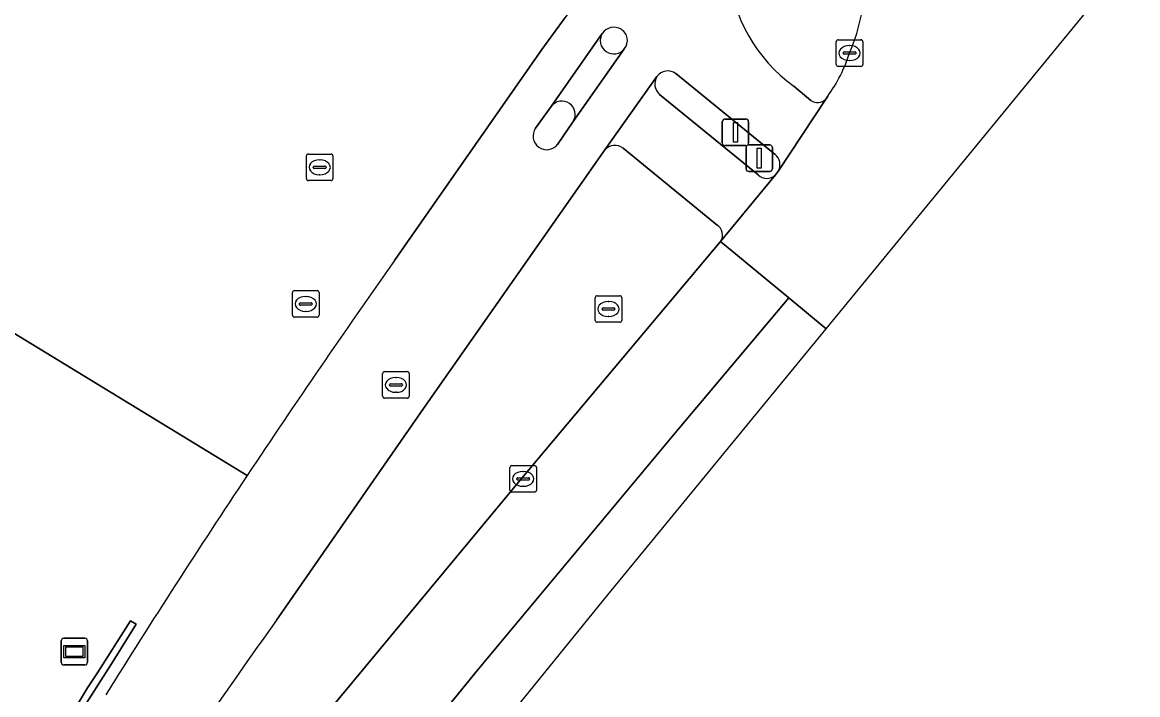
# Model space of a CAD drawing. Extents: x 159716 to 160783, y 383290 to 384031.
# Drawn here: x 160687.64 to 160729.63, y 383591.26 to 383616.57 of the extents above; entities that cross this region are included whole.
import ezdxf

# ---------------------------------------------------------------- set-up
doc = ezdxf.new("R2010")
doc.units = 0
for name, color, linetype in [('IMGEO_Berm_open', 7, 'Continuous'), ('IMGEO_Brandkraan', 7, 'Continuous'), ('IMGEO_Drukknoppaal', 7, 'Continuous'), ('IMGEO_Fietspad_gesloten', 7, 'Continuous'), ('IMGEO_Kolk', 7, 'Continuous'), ('IMGEO_Muur', 7, 'Continuous'), ('IMGEO_Reclamebord', 7, 'Continuous'), ('IMGEO_Rijbaan_lokaal_gesloten', 7, 'Continuous'), ('IMGEO_Rioolput', 7, 'Continuous'), ('IMGEO_Verkeerseiland_open', 7, 'Continuous'), ('IMGEO_Verkeersregelinstallatiepaal', 7, 'Continuous'), ('IMGEO_Voetpad_open', 7, 'Continuous')]:
    doc.layers.add(name, color=color, linetype=linetype)

msp = doc.modelspace()

# ---------------------------------------------------------------- linework, layer by layer
at = {"layer": 'IMGEO_Berm_open'}
for points in [[(160709.567, 383611.766), (160702.828, 383602.158), (160697.211, 383594.058)], [(160713.796, 383608.934), (160710.254, 383611.831)], [(160706.45, 383599.406), (160713.927, 383608.319)], [(160698.608, 383589.972), (160706.45, 383599.406)]]:
    msp.add_lwpolyline(points, dxfattribs=at)
for centre, radius, start, end in [((160709.946, 383611.419), 0.514, 53.2191, 137.5907), ((160713.571, 383608.565), 0.432, 325.3852, 58.6643), ((160839.59, 383491.2), 175.646, 144.15462, 148.49867)]:
    msp.add_arc(centre, radius, start, end, dxfattribs=at)
at = {"layer": 'IMGEO_Brandkraan'}
for p, q in [((160698.332, 383610.685), (160698.332, 383611.537)), ((160698.407, 383611.611), (160699.259, 383611.611)), ((160698.82, 383611.391), (160698.845, 383611.391)), ((160699.333, 383611.537), (160699.333, 383610.685)), ((160698.591, 383611.105), (160698.591, 383611.117)), ((160699.029, 383611.068), (160698.631, 383611.068)), ((160698.634, 383611.154), (160699.032, 383611.154)), ((160699.075, 383611.117), (160699.075, 383611.105)), ((160699.259, 383610.611), (160698.407, 383610.611)), ((160698.843, 383610.831), (160698.818, 383610.831)), ((160701.204, 383602.494), (160701.204, 383603.346)), ((160701.279, 383603.42), (160702.131, 383603.42)), ((160702.205, 383603.346), (160702.205, 383602.494)), ((160701.463, 383602.914), (160701.463, 383602.926)), ((160701.901, 383602.877), (160701.503, 383602.877)), ((160701.506, 383602.963), (160701.904, 383602.963)), ((160701.692, 383603.2), (160701.717, 383603.2)), ((160701.947, 383602.926), (160701.947, 383602.914)), ((160701.715, 383602.64), (160701.69, 383602.64)), ((160702.131, 383602.42), (160701.279, 383602.42))]:
    msp.add_line(p, q, dxfattribs=at)
for points in [[(160698.332, 383610.685), (160698.332, 383611.537)], [(160698.407, 383611.611), (160699.259, 383611.611)], [(160699.333, 383611.537), (160699.333, 383610.685)], [(160699.259, 383610.611), (160698.407, 383610.611)], [(160701.204, 383602.494), (160701.204, 383603.346)], [(160701.279, 383603.42), (160702.131, 383603.42)], [(160702.205, 383603.346), (160702.205, 383602.494)], [(160702.131, 383602.42), (160701.279, 383602.42)]]:
    msp.add_lwpolyline(points, dxfattribs=at)
for centre, radius, start, end in [((160698.409, 383611.535), 0.0765, 91.552, 178.448), ((160698.409, 383611.535), 0.0765, 91.552, 178.448), ((160699.257, 383611.535), 0.0765, 1.552, 88.448), ((160699.257, 383611.535), 0.0765, 1.552, 88.448), ((160698.631, 383611.114), 0.0403, 85.8775, 175.7526), ((160698.628, 383611.104), 0.0366, 178.938, 274.7102), ((160699.032, 383611.111), 0.043, 264.8664, 352.4533), ((160699.036, 383611.116), 0.0386, 1.7309, 96.639), ((160698.409, 383610.687), 0.0765, 181.552, 268.448), ((160698.409, 383610.687), 0.0765, 181.552, 268.448), ((160699.257, 383610.687), 0.0765, 271.552, 358.448), ((160699.257, 383610.687), 0.0765, 271.552, 358.448), ((160701.281, 383603.344), 0.0765, 91.552, 178.448), ((160701.281, 383603.344), 0.0765, 91.552, 178.448), ((160702.129, 383603.344), 0.0765, 1.552, 88.448), ((160702.129, 383603.344), 0.0765, 1.552, 88.448), ((160701.503, 383602.923), 0.0403, 85.8775, 175.7526), ((160701.5, 383602.913), 0.0366, 178.938, 274.7102), ((160701.904, 383602.92), 0.043, 264.8664, 352.4533), ((160701.908, 383602.925), 0.0386, 1.7309, 96.639), ((160701.281, 383602.496), 0.0765, 181.552, 268.448), ((160701.281, 383602.496), 0.0765, 181.552, 268.448), ((160702.129, 383602.496), 0.0765, 271.552, 358.448), ((160702.129, 383602.496), 0.0765, 271.552, 358.448)]:
    msp.add_arc(centre, radius, start, end, dxfattribs=at)
for centre, major_axis, ratio, start_param, end_param in [((160698.819, 383611.111), (-0.387, 0.002), 0.722429, 4.712389, 7.853982), ((160698.844, 383611.111), (-0.39, 0.002), 0.717154, 1.570796, 4.712389), ((160701.691, 383602.92), (-0.387, 0.002), 0.722429, 4.712389, 7.853982), ((160701.716, 383602.92), (-0.39, 0.002), 0.717154, 1.570796, 4.712389)]:
    msp.add_ellipse(centre, major_axis=major_axis, ratio=ratio, start_param=start_param, end_param=end_param, dxfattribs=at)
at = {"layer": 'IMGEO_Drukknoppaal'}
for p, q in [((160713.993, 383612.026), (160713.993, 383612.826)), ((160713.993, 383612.826), (160713.993, 383612.026)), ((160714.093, 383612.926), (160714.883, 383612.926)), ((160714.883, 383612.926), (160714.093, 383612.926)), ((160714.983, 383612.826), (160714.983, 383612.026)), ((160714.983, 383612.026), (160714.983, 383612.826)), ((160714.883, 383611.926), (160714.093, 383611.926)), ((160714.093, 383611.926), (160714.883, 383611.926))]:
    msp.add_line(p, q, dxfattribs=at)
msp.add_lwpolyline([(160714.413, 383612.801), (160714.563, 383612.801), (160714.563, 383612.051), (160714.413, 383612.051), (160714.413, 383612.801)], dxfattribs=at)
for centre, start, end in [((160714.093, 383612.826), 90, 180), ((160714.093, 383612.826), 90, 180), ((160714.883, 383612.826), 0, 90), ((160714.883, 383612.826), 360, 90), ((160714.093, 383612.026), 180, 270), ((160714.093, 383612.026), 180, 270), ((160714.883, 383612.026), 270, 0), ((160714.883, 383612.026), 270, 0)]:
    msp.add_arc(centre, 0.1, start, end, dxfattribs=at)
at = {"layer": 'IMGEO_Fietspad_gesloten'}
for points in [[(160714.587, 383625.605), (160714.18, 383625.073), (160714.163, 383625.03), (160708.072, 383616.754), (160707.193, 383615.544), (160701.652, 383607.6)], [(160706.959, 383612.585), (160707.551, 383613.396), (160709.475, 383616.149)], [(160710.314, 383615.576), (160708.373, 383612.83)], [(160712.245, 383614.635), (160715.979, 383611.587)], [(160697.211, 383594.058), (160702.828, 383602.158), (160709.567, 383611.766), (160711.533, 383614.528)], [(160717.331, 383613.628), (160716.68, 383614.162)], [(160716.11, 383610.983), (160717.89, 383613.676)], [(160708.373, 383612.83), (160707.793, 383611.971)]]:
    msp.add_lwpolyline(points, dxfattribs=at)
for centre, radius, start, end in [((160720.237, 383619.041), 6.038, 136.1686, 233.91), ((160709.913, 383615.853), 0.529, 59.1787, 145.9474), ((160709.915, 383615.882), 0.503, 322.5437, 57.6243), ((160711.94, 383614.239), 0.499, 52.4317, 144.6613), ((160717.584, 383613.956), 0.414, 232.2938, 317.5219), ((160707.386, 383612.291), 0.518, 145.4825, 321.7957), ((160715.679, 383611.206), 0.485, 332.6807, 51.7937), ((160989.967, 383403.906), 353.01, 144.75889, 146.35213), ((160993.595, 383401.55), 357.336, 146.35996, 147.93391), ((160839.59, 383491.2), 175.646, 144.15462, 148.49867)]:
    msp.add_arc(centre, radius, start, end, dxfattribs=at)
at = {"layer": 'IMGEO_Kolk'}
for p, q in [((160718.36, 383615.91), (160719.212, 383615.91)), ((160718.285, 383614.984), (160718.285, 383615.836)), ((160718.773, 383615.69), (160718.798, 383615.69)), ((160719.286, 383615.836), (160719.286, 383614.984)), ((160718.544, 383615.404), (160718.544, 383615.416)), ((160718.982, 383615.367), (160718.584, 383615.367)), ((160718.587, 383615.453), (160718.985, 383615.453)), ((160718.796, 383615.13), (160718.771, 383615.13)), ((160719.028, 383615.416), (160719.028, 383615.404)), ((160719.212, 383614.91), (160718.36, 383614.91)), ((160705.996, 383598.957), (160705.996, 383599.809)), ((160706.071, 383599.883), (160706.923, 383599.883)), ((160706.484, 383599.663), (160706.509, 383599.663)), ((160706.997, 383599.809), (160706.997, 383598.957)), ((160706.255, 383599.377), (160706.255, 383599.389)), ((160706.693, 383599.34), (160706.295, 383599.34)), ((160706.298, 383599.426), (160706.696, 383599.426)), ((160706.507, 383599.103), (160706.482, 383599.103)), ((160706.739, 383599.389), (160706.739, 383599.377)), ((160706.923, 383598.883), (160706.071, 383598.883))]:
    msp.add_line(p, q, dxfattribs=at)
for points in [[(160718.36, 383615.91), (160719.212, 383615.91)], [(160718.285, 383614.984), (160718.285, 383615.836)], [(160719.286, 383615.836), (160719.286, 383614.984)], [(160719.212, 383614.91), (160718.36, 383614.91)], [(160705.996, 383598.957), (160705.996, 383599.809)], [(160706.071, 383599.883), (160706.923, 383599.883)], [(160706.997, 383599.809), (160706.997, 383598.957)], [(160706.923, 383598.883), (160706.071, 383598.883)]]:
    msp.add_lwpolyline(points, dxfattribs=at)
for centre, radius, start, end in [((160718.362, 383615.834), 0.0765, 91.552, 178.448), ((160718.362, 383615.834), 0.0765, 91.552, 178.448), ((160719.21, 383615.834), 0.0765, 1.552, 88.448), ((160719.21, 383615.834), 0.0765, 1.552, 88.448), ((160718.584, 383615.413), 0.0403, 85.8775, 175.7526), ((160718.581, 383615.403), 0.0366, 178.938, 274.7102), ((160718.985, 383615.41), 0.043, 264.8664, 352.4533), ((160718.989, 383615.415), 0.0386, 1.7309, 96.639), ((160718.362, 383614.986), 0.0765, 181.552, 268.448), ((160718.362, 383614.986), 0.0765, 181.552, 268.448), ((160719.21, 383614.986), 0.0765, 271.552, 358.448), ((160719.21, 383614.986), 0.0765, 271.552, 358.448), ((160706.073, 383599.807), 0.0765, 91.552, 178.448), ((160706.073, 383599.807), 0.0765, 91.552, 178.448), ((160706.921, 383599.807), 0.0765, 1.552, 88.448), ((160706.921, 383599.807), 0.0765, 1.552, 88.448), ((160706.295, 383599.386), 0.0403, 85.8775, 175.7526), ((160706.292, 383599.376), 0.0366, 178.938, 274.7102), ((160706.696, 383599.383), 0.043, 264.8664, 352.4533), ((160706.7, 383599.388), 0.0386, 1.7309, 96.639), ((160706.073, 383598.959), 0.0765, 181.552, 268.448), ((160706.073, 383598.959), 0.0765, 181.552, 268.448), ((160706.921, 383598.959), 0.0765, 271.552, 358.448), ((160706.921, 383598.959), 0.0765, 271.552, 358.448)]:
    msp.add_arc(centre, radius, start, end, dxfattribs=at)
for centre, major_axis, ratio, start_param, end_param in [((160718.772, 383615.41), (-0.387, 0.002), 0.722429, 4.712389, 7.853982), ((160718.797, 383615.41), (-0.39, 0.002), 0.717154, 1.570796, 4.712389), ((160706.483, 383599.383), (-0.387, 0.002), 0.722429, 4.712389, 7.853982), ((160706.508, 383599.383), (-0.39, 0.002), 0.717154, 1.570796, 4.712389)]:
    msp.add_ellipse(centre, major_axis=major_axis, ratio=ratio, start_param=start_param, end_param=end_param, dxfattribs=at)
at = {"layer": 'IMGEO_Muur'}
msp.add_lwpolyline([(160677.754, 383570.458), (160677.963, 383570.33), (160680.299, 383574.402), (160689.783, 383590.51), (160691.055, 383592.525), (160691.929, 383593.91), (160691.713, 383594.043), (160690.411, 383592.012), (160690.093, 383591.516), (160682.99, 383579.695), (160680.031, 383574.571)], close=True, dxfattribs=at)
at = {"layer": 'IMGEO_Reclamebord'}
for p, q in [((160689.1, 383592.481), (160689.1, 383593.281)), ((160689.1, 383593.281), (160689.1, 383592.481)), ((160689.2, 383593.381), (160689.99, 383593.381)), ((160689.99, 383593.381), (160689.2, 383593.381)), ((160690.09, 383593.281), (160690.09, 383592.481)), ((160690.09, 383592.481), (160690.09, 383593.281)), ((160689.99, 383592.381), (160689.2, 383592.381)), ((160689.2, 383592.381), (160689.99, 383592.381))]:
    msp.add_line(p, q, dxfattribs=at)
for points in [[(160689.201, 383593.113), (160689.989, 383593.113), (160689.989, 383592.649), (160689.201, 383592.649), (160689.201, 383593.113)], [(160689.266, 383593.048), (160689.266, 383592.714), (160689.924, 383592.714), (160689.924, 383593.048), (160689.266, 383593.048)]]:
    msp.add_lwpolyline(points, dxfattribs=at)
for centre, start, end in [((160689.2, 383593.281), 90, 180), ((160689.2, 383593.281), 90, 180), ((160689.99, 383593.281), 0, 90), ((160689.99, 383593.281), 360, 90), ((160689.2, 383592.481), 180, 270), ((160689.2, 383592.481), 180, 270), ((160689.99, 383592.481), 270, 0), ((160689.99, 383592.481), 270, 0)]:
    msp.add_arc(centre, 0.1, start, end, dxfattribs=at)
at = {"layer": 'IMGEO_Rijbaan_lokaal_gesloten'}
for points in [[(160717.907, 383605.036), (160732.957, 383623.376), (160731.691, 383624.26), (160731.225, 383624.585), (160728.728, 383626.327)], [(160717.964, 383613.789), (160717.89, 383613.676), (160716.11, 383610.983), (160715.991, 383610.826), (160713.927, 383608.319), (160716.502, 383606.195), (160717.907, 383605.036)], [(160716.502, 383606.195), (160713.927, 383608.319), (160706.45, 383599.406), (160698.608, 383589.972)], [(160696.528, 383578.802), (160709.688, 383595.022), (160717.907, 383605.036), (160716.502, 383606.195), (160712.374, 383601.287), (160704.774, 383592.179), (160699.55, 383585.773)], [(160699.55, 383585.773), (160704.774, 383592.179), (160712.374, 383601.287), (160716.502, 383606.195)]]:
    msp.add_lwpolyline(points, dxfattribs=at)
for centre, radius, start, end in [((160711.757, 383618.397), 7.635, 336.9598, 8.3043), ((160713.332, 383617.148), 5.721, 324.053, 342.3087)]:
    msp.add_arc(centre, radius, start, end, dxfattribs=at)
at = {"layer": 'IMGEO_Rioolput'}
for p, q in [((160697.807, 383605.542), (160697.807, 383606.394)), ((160697.882, 383606.468), (160698.734, 383606.468)), ((160698.295, 383606.248), (160698.32, 383606.248)), ((160698.808, 383606.394), (160698.808, 383605.542)), ((160709.282, 383606.276), (160710.134, 383606.276)), ((160698.066, 383605.962), (160698.066, 383605.974)), ((160698.504, 383605.925), (160698.106, 383605.925)), ((160698.109, 383606.011), (160698.507, 383606.011)), ((160698.55, 383605.974), (160698.55, 383605.962)), ((160709.207, 383605.35), (160709.207, 383606.202)), ((160709.509, 383605.819), (160709.907, 383605.819)), ((160709.695, 383606.056), (160709.72, 383606.056)), ((160710.208, 383606.202), (160710.208, 383605.35)), ((160698.734, 383605.468), (160697.882, 383605.468)), ((160698.318, 383605.688), (160698.293, 383605.688)), ((160709.466, 383605.77), (160709.466, 383605.782)), ((160709.904, 383605.733), (160709.506, 383605.733)), ((160709.718, 383605.496), (160709.693, 383605.496)), ((160709.95, 383605.782), (160709.95, 383605.77)), ((160710.134, 383605.276), (160709.282, 383605.276))]:
    msp.add_line(p, q, dxfattribs=at)
for points in [[(160697.807, 383605.542), (160697.807, 383606.394)], [(160697.882, 383606.468), (160698.734, 383606.468)], [(160698.808, 383606.394), (160698.808, 383605.542)], [(160709.282, 383606.276), (160710.134, 383606.276)], [(160709.207, 383605.35), (160709.207, 383606.202)], [(160710.208, 383606.202), (160710.208, 383605.35)], [(160698.734, 383605.468), (160697.882, 383605.468)], [(160710.134, 383605.276), (160709.282, 383605.276)]]:
    msp.add_lwpolyline(points, dxfattribs=at)
for centre, radius, start, end in [((160697.884, 383606.392), 0.0765, 91.552, 178.448), ((160697.884, 383606.392), 0.0765, 91.552, 178.448), ((160698.732, 383606.392), 0.0765, 1.552, 88.448), ((160698.732, 383606.392), 0.0765, 1.552, 88.448), ((160709.284, 383606.2), 0.0765, 91.552, 178.448), ((160709.284, 383606.2), 0.0765, 91.552, 178.448), ((160710.132, 383606.2), 0.0765, 1.552, 88.448), ((160710.132, 383606.2), 0.0765, 1.552, 88.448), ((160698.106, 383605.971), 0.0403, 85.8775, 175.7526), ((160698.103, 383605.961), 0.0366, 178.938, 274.7102), ((160698.507, 383605.968), 0.043, 264.8664, 352.4533), ((160698.511, 383605.973), 0.0386, 1.7309, 96.639), ((160709.506, 383605.779), 0.0403, 85.8775, 175.7526), ((160709.911, 383605.781), 0.0386, 1.7309, 96.639), ((160697.884, 383605.544), 0.0765, 181.552, 268.448), ((160697.884, 383605.544), 0.0765, 181.552, 268.448), ((160698.732, 383605.544), 0.0765, 271.552, 358.448), ((160698.732, 383605.544), 0.0765, 271.552, 358.448), ((160709.503, 383605.769), 0.0366, 178.938, 274.7102), ((160709.907, 383605.776), 0.043, 264.8664, 352.4533), ((160709.284, 383605.352), 0.0765, 181.552, 268.448), ((160709.284, 383605.352), 0.0765, 181.552, 268.448), ((160710.132, 383605.352), 0.0765, 271.552, 358.448), ((160710.132, 383605.352), 0.0765, 271.552, 358.448)]:
    msp.add_arc(centre, radius, start, end, dxfattribs=at)
for centre, major_axis, ratio, start_param, end_param in [((160698.294, 383605.968), (-0.387, 0.002), 0.722429, 4.712389, 7.853982), ((160698.319, 383605.968), (-0.39, 0.002), 0.717154, 1.570796, 4.712389), ((160709.694, 383605.776), (-0.387, 0.002), 0.722429, 4.712389, 7.853982), ((160709.719, 383605.776), (-0.39, 0.002), 0.717154, 1.570796, 4.712389)]:
    msp.add_ellipse(centre, major_axis=major_axis, ratio=ratio, start_param=start_param, end_param=end_param, dxfattribs=at)
at = {"layer": 'IMGEO_Verkeerseiland_open'}
for points in [[(160715.979, 383611.587), (160712.245, 383614.635)], [(160711.625, 383613.855), (160715.342, 383610.824)], [(160716.68, 383614.162), (160717.331, 383613.628)], [(160717.89, 383613.676), (160717.964, 383613.789)], [(160707.551, 383613.396), (160706.959, 383612.585)], [(160707.793, 383611.971), (160708.373, 383612.83)], [(160715.991, 383610.826), (160716.11, 383610.983)]]:
    msp.add_lwpolyline(points, dxfattribs=at)
for centre, radius, start, end in [((160720.237, 383619.041), 6.038, 136.1686, 233.91), ((160711.757, 383618.397), 7.635, 336.9598, 8.3043), ((160709.913, 383615.853), 0.529, 59.1787, 145.9474), ((160709.915, 383615.882), 0.503, 322.5437, 57.6243), ((160709.89, 383615.879), 0.495, 146.9097, 236.4191), ((160709.906, 383615.897), 0.519, 236.0728, 321.8387), ((160713.332, 383617.148), 5.721, 324.053, 342.3087), ((160711.94, 383614.239), 0.499, 52.4317, 144.6613), ((160711.977, 383614.246), 0.526, 147.5989, 227.9694), ((160707.956, 383613.104), 0.499, 326.7055, 144.1947), ((160717.584, 383613.956), 0.414, 232.2938, 317.5219), ((160707.386, 383612.291), 0.518, 145.4825, 321.7957), ((160715.679, 383611.206), 0.485, 332.6807, 51.7937), ((160715.666, 383611.148), 0.458, 224.9995, 315.3537)]:
    msp.add_arc(centre, radius, start, end, dxfattribs=at)
at = {"layer": 'IMGEO_Verkeersregelinstallatiepaal'}
for p, q in [((160714.887, 383611.053), (160714.887, 383611.853)), ((160714.887, 383611.853), (160714.887, 383611.053)), ((160714.987, 383611.953), (160715.777, 383611.953)), ((160715.777, 383611.953), (160714.987, 383611.953)), ((160715.877, 383611.853), (160715.877, 383611.053)), ((160715.877, 383611.053), (160715.877, 383611.853)), ((160715.777, 383610.953), (160714.987, 383610.953)), ((160714.987, 383610.953), (160715.777, 383610.953))]:
    msp.add_line(p, q, dxfattribs=at)
msp.add_lwpolyline([(160715.307, 383611.828), (160715.457, 383611.828), (160715.457, 383611.078), (160715.307, 383611.078), (160715.307, 383611.828)], dxfattribs=at)
for centre, start, end in [((160714.987, 383611.853), 90, 180), ((160714.987, 383611.853), 90, 180), ((160715.777, 383611.853), 0, 90), ((160715.777, 383611.853), 360, 90), ((160714.987, 383611.053), 180, 270), ((160714.987, 383611.053), 180, 270), ((160715.777, 383611.053), 270, 0), ((160715.777, 383611.053), 270, 0)]:
    msp.add_arc(centre, 0.1, start, end, dxfattribs=at)
at = {"layer": 'IMGEO_Voetpad_open'}
for points in [[(160701.652, 383607.6), (160707.193, 383615.544), (160708.072, 383616.754)], [(160709.475, 383616.149), (160707.551, 383613.396)], [(160708.373, 383612.83), (160710.314, 383615.576)], [(160711.533, 383614.528), (160709.567, 383611.766)], [(160715.342, 383610.824), (160711.625, 383613.855)], [(160710.254, 383611.831), (160713.796, 383608.934)], [(160713.927, 383608.319), (160715.991, 383610.826)], [(160696.1, 383599.505), (160682.147, 383608.022), (160678.963, 383603.76), (160674.789, 383606.878), (160673.864, 383605.64), (160678.036, 383602.523), (160679.437, 383601.445), (160679.364, 383601.364), (160685.265, 383596.971), (160680.801, 383591.009), (160679.774, 383589.637), (160682.194, 383587.756), (160675.719, 383579.055), (160673.196, 383580.878), (160672.228, 383579.58), (160663.295, 383567.595), (160645.029, 383543.091), (160665.3, 383528.339)], [(160682.147, 383608.022), (160696.1, 383599.505)]]:
    msp.add_lwpolyline(points, dxfattribs=at)
msp.add_lwpolyline([(160680.031, 383574.571), (160682.99, 383579.695), (160690.093, 383591.516), (160690.411, 383592.012), (160691.713, 383594.043), (160691.929, 383593.91), (160691.055, 383592.525), (160689.783, 383590.51), (160680.299, 383574.402), (160677.963, 383570.33), (160677.754, 383570.458)], close=True, dxfattribs=at)
for centre, radius, start, end in [((160709.89, 383615.879), 0.495, 146.9097, 236.4191), ((160709.906, 383615.897), 0.519, 236.0728, 321.8387), ((160711.977, 383614.246), 0.526, 147.5989, 227.9694), ((160707.956, 383613.104), 0.499, 326.7055, 144.1947), ((160709.946, 383611.419), 0.514, 53.2191, 137.5907), ((160715.666, 383611.148), 0.458, 224.9995, 315.3537), ((160713.571, 383608.565), 0.432, 325.3852, 58.6643), ((160989.967, 383403.906), 353.01, 144.75889, 146.35213), ((160993.595, 383401.55), 357.336, 146.35996, 147.93391)]:
    msp.add_arc(centre, radius, start, end, dxfattribs=at)

doc.saveas('drawing.dxf')
